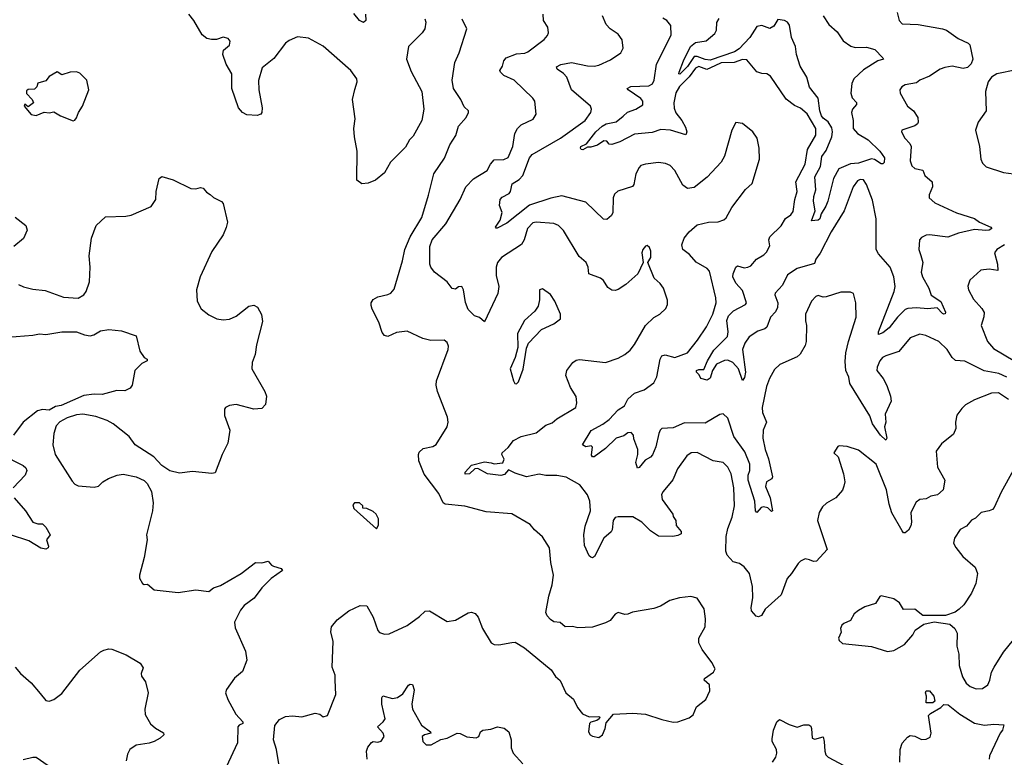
# Model space of a CAD drawing. Extents: x 2133489 to 2292442, y 756223 to 916462.
# Tile 315 of 463: x 2216613 to 2222719, y 881736 to 886311. Entities that reach past the tile are written whole.
import ezdxf

# ---------------------------------------------------------------- set-up
doc = ezdxf.new("R2010")
doc.units = 0

msp = doc.modelspace()

# ---------------------------------------------------------------- linework, layer by layer
at = {"layer": '0CON20XD'}
for points in [[(2219125.6, 886315.6), (2219132, 886295), (2219126.2, 886255), (2219109.7, 886230.3), (2219024.5, 886145.5), (2219011.4, 886065), (2219040.2, 885990.2), (2219107.5, 885865), (2219120, 885755), (2219106, 885685), (2219052.1, 885587.9), (2219030, 885565), (2219005, 885520), (2218913.2, 885426.8), (2218875, 885361.2), (2218820, 885315), (2218775, 885296.7), (2218735, 885293.3), (2218703.3, 885315), (2218705.8, 885495), (2218690, 885585), (2218685.8, 885635), (2218694.3, 885695), (2218677.3, 885815), (2218691.4, 885878.6), (2218706, 885925), (2218704, 885945), (2218665.7, 885995.7), (2218495, 886145.8), (2218405, 886196), (2218335, 886203.8), (2218285, 886182), (2218261.2, 886165), (2218189.1, 886070.9), (2218117.5, 886012.5), (2218093.4, 885933.4), (2218095.5, 885875.5), (2218115.7, 885765), (2218114.1, 885735.9), (2218107.5, 885725), (2218085, 885716.2), (2218021.2, 885721.2), (2217995, 885736.2), (2217970, 885765), (2217929.4, 885885), (2217929.2, 885975), (2217893.3, 886035), (2217872.9, 886095), (2217877.7, 886122.3), (2217915, 886152.5), (2217917.7, 886177.7), (2217905, 886193.3), (2217875, 886203.3), (2217833, 886187), (2217803, 886187), (2217774.1, 886194.1), (2217745, 886216.7), (2217693.8, 886305), (2217662, 886345)], [(2218756.5, 886345), (2218758.8, 886305), (2218745, 886293.8), (2218721.2, 886305), (2218685, 886348.8)], [(2222745, 883955.3), (2222682.8, 883997.2), (2222640, 883995), (2222535, 883952.5), (2222478.3, 883921.7), (2222455, 883900), (2222425, 883857.5), (2222415.8, 883815), (2222418, 883775), (2222405, 883740), (2222329.1, 883680.9), (2222296, 883635), (2222304, 883535), (2222350, 883455), (2222340, 883395), (2222305.3, 883364.7), (2222264.6, 883355.4), (2222235, 883338.2), (2222195.6, 883334.4), (2222172.1, 883317.9), (2222140, 883255), (2222144.2, 883195), (2222139.4, 883170.6), (2222124.3, 883145.7), (2222105, 883128.8), (2222095, 883128.8), (2222085, 883140), (2222022.2, 883252.2), (2222004.6, 883305), (2221988.5, 883395), (2221924.6, 883555), (2221815, 883640), (2221745, 883663.8), (2221695, 883667.5), (2221687, 883663), (2221662.5, 883625), (2221689.5, 883599.5), (2221721.1, 883495), (2221730, 883445), (2221725, 883417.5), (2221715, 883393.8), (2221674.4, 883345.6), (2221616.8, 883313.2), (2221590.9, 883289.1), (2221572, 883255), (2221561.4, 883205), (2221620, 883025), (2221555, 882952.5), (2221535, 882950), (2221511.7, 882961.7), (2221485, 882966), (2221455, 882952), (2221441.3, 882938.7), (2221400, 882875), (2221372, 882845), (2221335, 882743.3), (2221236.1, 882653.9), (2221213.9, 882616.1), (2221195, 882606.7), (2221180.5, 882610.5), (2221152, 882645), (2221148.8, 882665), (2221160, 882725), (2221158.1, 882795), (2221138, 882875), (2221106.4, 882916.4), (2221077.3, 882937.3), (2221038.3, 882948.3), (2220999.5, 882989.5), (2220991.9, 883015), (2220994.5, 883105), (2221005.5, 883155), (2221032.3, 883225), (2221045.4, 883295), (2221042.1, 883407.9), (2221025, 883493.3), (2221005.6, 883535), (2220975, 883564.2), (2220914.5, 883574.5), (2220815, 883625.8), (2220777.5, 883625), (2220750, 883605), (2220692.5, 883525), (2220663.2, 883456.8), (2220603.8, 883385), (2220593.8, 883365), (2220597.5, 883335), (2220663.3, 883245), (2220665, 883230), (2220682.5, 883205), (2220684.1, 883174.1), (2220716.1, 883136.1), (2220715, 883122.5), (2220695, 883111.2), (2220663.9, 883106.1), (2220575, 883107.5), (2220525, 883141.4), (2220471.9, 883195), (2220415, 883226.9), (2220325, 883228.1), (2220306.7, 883223.3), (2220293.3, 883205), (2220287.5, 883147.5), (2220282, 883135), (2220235.4, 883094.6), (2220177.9, 882982.1), (2220165, 882973.3), (2220155, 882976.7), (2220143.8, 882985), (2220115, 883050), (2220112.3, 883115), (2220119.5, 883170.5), (2220152.2, 883265), (2220149.3, 883325), (2220135, 883362.9), (2220086.4, 883426.4), (2220003, 883473), (2219945, 883484.5), (2219875, 883484.5), (2219835, 883492.9), (2219755, 883476), (2219685, 883498.8), (2219645, 883518.8), (2219620.3, 883489.7), (2219596.4, 883483.6), (2219515, 883494.5), (2219455, 883528), (2219435, 883524.3), (2219402, 883495), (2219375, 883492.7), (2219374.6, 883505), (2219415, 883548.1), (2219495, 883569.6), (2219537, 883563), (2219555, 883556.7), (2219608.3, 883561.7), (2219617.8, 883585), (2219602.9, 883615), (2219604.4, 883625), (2219642.3, 883657.7), (2219675, 883700), (2219723.9, 883726.1), (2219815, 883749.1), (2219875, 883796.5), (2219915, 883810.6), (2219943.8, 883836.2), (2220061.2, 883905), (2220067.5, 883935), (2220063.6, 883973.6), (2220028.8, 884028.8), (2220000, 884105), (2220005.7, 884135), (2220042.5, 884185), (2220065, 884200), (2220085, 884203.1), (2220245, 884184.2), (2220325, 884212), (2220365, 884234), (2220398, 884262), (2220425, 884295.8), (2220493.1, 884415), (2220545.3, 884464.7), (2220582, 884485), (2220620.5, 884519.5), (2220630, 884545), (2220629.5, 884570.5), (2220605.7, 884645), (2220585.8, 884675), (2220547.9, 884707.9), (2220507.5, 884805), (2220526.2, 884835), (2220526.7, 884875), (2220518.3, 884898.3), (2220505, 884910), (2220493.6, 884906.4), (2220476.7, 884885), (2220471.2, 884865), (2220480, 884805), (2220445.7, 884735), (2220372.2, 884667.8), (2220325, 884637.1), (2220305, 884631.4), (2220285, 884634.3), (2220259.7, 884649.7), (2220233, 884693), (2220215, 884708), (2220142, 884735), (2220138.6, 884775), (2220125.5, 884805.5), (2220082.8, 884842.8), (2219985, 885003.3), (2219954.3, 885034.3), (2219925, 885045.8), (2219815, 885054.5), (2219795, 885050), (2219762.5, 885015), (2219741.5, 884945), (2219724, 884916), (2219600, 884835), (2219576.7, 884805), (2219567.9, 884775), (2219568.2, 884725), (2219583.6, 884655), (2219577.8, 884612.2), (2219495, 884437.5), (2219463.6, 884463.6), (2219434.4, 884474.4), (2219395, 884514), (2219376.7, 884556.7), (2219365.5, 884635.5), (2219355.7, 884655.7), (2219335, 884654.2), (2219315, 884640), (2219295, 884642.7), (2219264.6, 884685), (2219185, 884745.6), (2219163.1, 884775), (2219157.1, 884795), (2219157.1, 884905), (2219171.1, 884945), (2219255.7, 885044.3), (2219345.3, 885194.7), (2219380.4, 885275), (2219426.9, 885323.1), (2219512.5, 885375), (2219531.9, 885415), (2219555, 885441.9), (2219615, 885443.3), (2219643.1, 885456.9), (2219670.4, 885525), (2219684.4, 885605), (2219699.4, 885635), (2219722.1, 885657.9), (2219796.8, 885693.2), (2219816.2, 885725), (2219808, 885805), (2219796, 885825), (2219680, 885935), (2219615, 885965.7), (2219593.8, 885985), (2219590, 885995), (2219608, 886022), (2219614.7, 886055.3), (2219630.8, 886075), (2219695, 886099.6), (2219746.4, 886103.6), (2219765, 886111.4), (2219865, 886188), (2219887.2, 886212.8), (2219891.7, 886228.3), (2219887.5, 886265), (2219860.8, 886305), (2219860, 886345)], [(2222055, 886356.2), (2222067.5, 886305), (2222085, 886285.8), (2222185, 886280.6), (2222335, 886254.4), (2222360, 886245), (2222432.5, 886195), (2222495, 886165.9), (2222505, 886154.5), (2222524.2, 886065), (2222513.6, 886036.4), (2222490.8, 886015), (2222465, 886007.8), (2222395, 886022.1), (2222350, 886015), (2222320.8, 886005), (2222255, 885959.6), (2222196, 885935), (2222175, 885920), (2222105, 885906.9), (2222084, 885895), (2222072, 885875), (2222074.2, 885855), (2222119.2, 885775), (2222155.5, 885745.5)], [(2218219.1, 881695), (2218206.1, 881785), (2218187.1, 881845), (2218195, 881932.5), (2218225, 881970), (2218261.7, 881988.3), (2218305, 881993.8), (2218363, 881987), (2218445, 882008.8), (2218473.6, 882003.6), (2218495, 881986.7), (2218522.5, 881995), (2218572.5, 882125), (2218569.2, 882215), (2218568.6, 882245), (2218550.6, 882295), (2218558, 882455), (2218542.5, 882515), (2218545.8, 882545), (2218582.2, 882587.8), (2218654, 882645), (2218725, 882678), (2218766.7, 882675), (2218805.5, 882605.5), (2218835, 882522.5), (2218845, 882510), (2218875, 882498.8), (2218905, 882502), (2219015, 882552.5), (2219091.7, 882608.3), (2219127.7, 882642.3), (2219155, 882643.8), (2219265, 882578), (2219315, 882587.1), (2219395, 882632), (2219415, 882636), (2219437.3, 882627.3), (2219455.7, 882605.7), (2219483.8, 882535), (2219536.7, 882445), (2219555, 882436), (2219584.3, 882434.3), (2219665, 882448.8), (2219685, 882450), (2219743.8, 882415), (2219908.3, 882278.3), (2219935, 882236.7), (2219965, 882212.5), (2220000, 882135), (2220047.2, 882097.2), (2220073.1, 882045), (2220102.5, 882005), (2220145, 881986.7), (2220205, 881990), (2220210, 881985), (2220207.5, 881975), (2220192.5, 881965), (2220155.7, 881954.3), (2220147.5, 881945), (2220141.2, 881895), (2220150, 881875), (2220166.2, 881866.2), (2220205, 881858.8), (2220226.7, 881875), (2220243.3, 881915), (2220249.3, 881950.7), (2220295, 882003.3), (2220415, 882010.6), (2220495, 882004.2), (2220595, 881970), (2220665, 881954), (2220695, 881956), (2220765, 881981.2), (2220790.5, 881999.5), (2220810.5, 882049.5), (2220868, 882095), (2220892.5, 882147.5), (2220891.2, 882185), (2220857.5, 882215), (2220860, 882225), (2220916, 882265), (2220926.2, 882285), (2220906.2, 882325), (2220845, 882403.8), (2220824.3, 882445), (2220825.8, 882475), (2220864, 882545), (2220866.2, 882595), (2220857.7, 882657.7), (2220813.6, 882723.6), (2220775, 882734), (2220704.1, 882724.1), (2220645, 882708.1), (2220586.5, 882673.5), (2220545, 882659.1), (2220414.4, 882635.6), (2220385, 882624.2), (2220365, 882622.5), (2220325, 882634), (2220306.8, 882623.2), (2220275.4, 882584.6), (2220245, 882569.5), (2220165, 882543.3), (2220075, 882540), (2220041.7, 882548.3), (2219995, 882546.2), (2219965, 882571.2), (2219925, 882576.2), (2219905, 882590), (2219884.3, 882614.3), (2219876, 882635), (2219894.4, 882735.6), (2219914.2, 882805.8), (2219922.5, 882865), (2219906, 882945), (2219898.8, 883035), (2219855, 883102.5), (2219805, 883147.5), (2219779.3, 883179.3), (2219665, 883246.2), (2219505, 883257.5), (2219374.3, 883294.3), (2219251.2, 883305), (2219239.4, 883315), (2219211.7, 883371.7), (2219121.1, 883491.1), (2219088.9, 883575), (2219085.8, 883614.2), (2219090.9, 883629.1), (2219115, 883652), (2219175, 883662.9), (2219195, 883676), (2219264, 883785), (2219270.8, 883815), (2219265.8, 883845), (2219204.1, 884004.1), (2219196.1, 884045), (2219198.5, 884071.5), (2219269.5, 884265), (2219271.9, 884285), (2219265, 884308.8), (2219245, 884324), (2219162.1, 884322.1), (2219113.2, 884333.2), (2219015, 884379.2), (2218950, 884370), (2218895, 884346), (2218875, 884352), (2218860.9, 884370.9), (2218840.8, 884435), (2218798, 884515), (2218792.3, 884537.7), (2218792, 884555), (2218805, 884575.7), (2218835, 884591.1), (2218895, 884605.6), (2218915, 884615.7), (2218935, 884640), (2218987.1, 884815), (2219000.7, 884885), (2219034, 884965), (2219107.3, 885085), (2219148, 885222), (2219182, 885355), (2219247.9, 885452.1), (2219280.8, 885535), (2219317.2, 885592.8), (2219335, 885651.2), (2219382, 885705), (2219396.7, 885735), (2219396.7, 885745), (2219369.5, 885769.5), (2219349.2, 885815), (2219303.2, 885883.2), (2219294.3, 885935), (2219312.5, 886045), (2219339.2, 886105), (2219386.9, 886255), (2219356, 886315)], [(2221141.2, 883515), (2221141.6, 883555), (2221110.1, 883630.1), (2221042.1, 883725), (2221005, 883840), (2220975, 883866.2), (2220955, 883862.5), (2220865, 883808.1), (2220735, 883809.5), (2220665, 883780), (2220595, 883774.3), (2220584.7, 883765.3), (2220576.1, 883743.9), (2220559, 883661), (2220538.1, 883611.9), (2220525, 883596.9), (2220491.5, 883578.5), (2220455, 883533.8), (2220445, 883530), (2220433.8, 883565), (2220446.2, 883615), (2220445.5, 883645), (2220421.7, 883711.7), (2220419.2, 883735), (2220405, 883750), (2220385, 883748.6), (2220359.5, 883730.5), (2220313.1, 883715), (2220245, 883650.3), (2220175, 883600.5), (2220165, 883598.6), (2220159.1, 883609.1), (2220162.5, 883645), (2220165, 883660), (2220157.9, 883667.9), (2220125, 883660.9), (2220102.5, 883675), (2220157.9, 883762.1), (2220228.8, 883801.2), (2220269.2, 883830.9), (2220325, 883892), (2220363.9, 883916.1), (2220385, 883956.7), (2220425, 883994.2), (2220485.4, 884014.6), (2220545, 884058.6), (2220564.6, 884095.4), (2220585.5, 884205), (2220595, 884225.7), (2220615, 884231.5), (2220675, 884215.3), (2220753.5, 884245), (2220817, 884323), (2220872.3, 884405), (2220911.8, 884485), (2220932.7, 884555), (2220931.2, 884585), (2220891.5, 884751.5), (2220876.7, 884766.7), (2220807.9, 884807.9), (2220767.5, 884855), (2220725, 884886.2), (2220718.5, 884915), (2220733.2, 884956.8), (2220764.4, 884995), (2220815, 885038.5), (2220885, 885055.5), (2220945, 885057.8), (2220980.6, 885069.4), (2220995, 885081.2), (2221030, 885145), (2221113.2, 885256.8), (2221156, 885295), (2221200, 885445), (2221198.8, 885515), (2221186.2, 885575), (2221160, 885615), (2221095, 885666.7), (2221055, 885672.5), (2221028.8, 885625), (2220983.3, 885465), (2220963.7, 885426.3), (2220875.7, 885335), (2220795, 885269.2), (2220755, 885264.3), (2220725, 885284.2), (2220676.2, 885376.2), (2220646.4, 885406.4), (2220617.9, 885417.9), (2220575, 885424.3), (2220494.5, 885415.5), (2220465, 885405.8), (2220454, 885395), (2220434.3, 885355), (2220422.3, 885287.7), (2220414.2, 885275.8), (2220322.4, 885247.6), (2220301.3, 885228.7), (2220292.9, 885205), (2220292.2, 885115), (2220282.8, 885097.2), (2220255, 885071.4), (2220234.5, 885074.5), (2220125, 885180), (2219975, 885217.8), (2219906.8, 885203.2), (2219775, 885159.7), (2219635, 885049.6), (2219575, 885018), (2219567.5, 885017.5), (2219564.2, 885025), (2219592.4, 885067.6), (2219604.1, 885114.1), (2219588.6, 885158.6), (2219593.4, 885196.6), (2219605, 885209.4), (2219648, 885232), (2219656.9, 885245), (2219668.1, 885291.9), (2219710.3, 885319.7), (2219732.7, 885345), (2219775.6, 885455), (2219790.8, 885475), (2219966.7, 885575), (2220120, 885685), (2220154.2, 885735), (2220159.2, 885755), (2220152, 885775), (2220035.4, 885875), (2220005.2, 885955.2), (2219985, 885977.7), (2219945.7, 886005), (2219942.1, 886017.9), (2219968.1, 886031.9), (2220035, 886045.3), (2220135, 886023.8), (2220175, 886021.8), (2220205, 886029.2), (2220277.3, 886062.7), (2220342, 886105), (2220356.2, 886135), (2220349.2, 886185), (2220325, 886221.2), (2220275, 886253.8), (2220250.2, 886280.2), (2220227.8, 886335)], [(2222155.5, 885745.5), (2222183.8, 885705), (2222185.9, 885675.9), (2222180.8, 885665), (2222165, 885653.1), (2222083.9, 885626.1), (2222082.5, 885615), (2222102, 885575), (2222132.7, 885542.7), (2222140.6, 885525), (2222135.8, 885435.8), (2222146, 885405), (2222165, 885387.5), (2222215, 885377.5), (2222225.6, 885345), (2222270.9, 885305), (2222274.5, 885275), (2222252.9, 885225), (2222252.5, 885205), (2222288, 885175), (2222422.9, 885112.9), (2222535, 885078), (2222566.2, 885055), (2222636.2, 885025), (2222642, 885015), (2222626.2, 885005), (2222605, 885002.5), (2222535, 885009.7), (2222435, 884987.5), (2222368.8, 884961.2), (2222255, 884977.1), (2222233.8, 884975), (2222205, 884960), (2222193.5, 884945), (2222189.1, 884885), (2222202.5, 884847.5), (2222213.2, 884805), (2222204.6, 884745), (2222211.8, 884715), (2222251.2, 884645), (2222265, 884602), (2222325, 884562.5), (2222355, 884496.7), (2222352.7, 884487.3), (2222345, 884483.6), (2222335, 884488.1), (2222303.5, 884523.5), (2222245, 884518.2), (2222175, 884523.9), (2222120.3, 884519.7), (2222105, 884512.5), (2222056.7, 884465), (2222005, 884400), (2221965, 884368), (2221938.3, 884358.3), (2221938, 884375), (2222035.3, 884625), (2222042, 884655), (2222033.9, 884715), (2222012.3, 884775), (2221939.5, 884859.5), (2221925.5, 884885), (2221925, 885076.2), (2221901.1, 885191.1), (2221865, 885289.4), (2221845, 885316.7), (2221825, 885319.4), (2221809.3, 885310.7), (2221781.8, 885275), (2221725.1, 885124.9), (2221645.8, 884995), (2221576.6, 884863.4), (2221549.5, 884825), (2221541.6, 884798.4), (2221435, 884766.7), (2221375, 884728.7), (2221344.2, 884665), (2221298.1, 884615), (2221296.1, 884603.9), (2221314.5, 884555), (2221313, 884525), (2221300.3, 884499.7), (2221268.7, 884465), (2221245.8, 884404.2), (2221235, 884392.5), (2221190.9, 884379.1), (2221136.3, 884343.7), (2221110, 884305), (2221095.5, 884265.5), (2221114.5, 884125), (2221107.4, 884092.6), (2221095, 884073.3), (2221070, 884145), (2221035, 884184.6), (2221005, 884198.5), (2220983.5, 884196.5), (2220935, 884173.3), (2220909.4, 884135), (2220895, 884088.5), (2220875.6, 884074.4), (2220836.4, 884085), (2220827.2, 884107.2), (2220810, 884125), (2220810, 884135), (2220825, 884141.9), (2220855, 884142), (2220877.5, 884195), (2220918.7, 884261.3), (2221001.8, 884345), (2221006.8, 884375), (2220998.3, 884445), (2221009.6, 884475), (2221040.2, 884505), (2221114.4, 884545), (2221121.1, 884555), (2221095, 884632.2), (2221055, 884675.7), (2221036.2, 884715), (2221037.7, 884735), (2221054.4, 884775), (2221065, 884784), (2221105, 884772.5), (2221128.8, 884775), (2221147.1, 884785), (2221181.4, 884825), (2221228.5, 884851.5), (2221245, 884868), (2221265, 884907.5), (2221259.4, 884945), (2221265.7, 884965), (2221335, 885032), (2221362.6, 885077.4), (2221395, 885101.4), (2221408.9, 885121.1), (2221419.5, 885195), (2221435.3, 885245), (2221426.2, 885305), (2221485, 885415.8), (2221499.7, 885505), (2221550.7, 885595), (2221550, 885635), (2221496.8, 885726.8), (2221455, 885763.1), (2221417.9, 885777.9), (2221367.4, 885817.4), (2221269.7, 885959.7), (2221247.5, 885975), (2221215, 885976.7), (2221185, 885987.1), (2221122.5, 886062.5), (2221095, 886063.8), (2221044.8, 886045.2), (2220964, 886044), (2220923.6, 886025), (2220875, 886002.7), (2220825, 886019.5), (2220805, 886010), (2220764.3, 885955.7), (2220705, 885896.4), (2220682.6, 885857.4), (2220669.8, 885795), (2220672.4, 885762.4), (2220682.4, 885732.4), (2220720, 885685), (2220741.1, 885645), (2220750, 885615), (2220745, 885596.2), (2220650, 885625), (2220589.8, 885630.2), (2220535, 885610.9), (2220425, 885600.8), (2220335, 885553.3), (2220285, 885537.5), (2220268.8, 885538.8), (2220255, 885556.7), (2220235, 885558.8), (2220196.7, 885533.3), (2220155, 885520), (2220135, 885521.2), (2220105.5, 885504.5), (2220095.8, 885505.8), (2220090.6, 885515), (2220093.5, 885525), (2220128.5, 885541.5), (2220186.4, 885615), (2220225, 885650), (2220251.1, 885665), (2220312.8, 885677.2), (2220356.5, 885713.5), (2220382.8, 885737.2), (2220433.8, 885756.2), (2220477, 885783), (2220476.7, 885805), (2220465, 885821.1), (2220386, 885875), (2220381.2, 885885), (2220402.7, 885897.3), (2220515, 885901.1), (2220537.5, 885912.5), (2220547.5, 885935), (2220563.2, 886035), (2220652.9, 886215), (2220651.4, 886275), (2220626.6, 886306.6), (2220600.9, 886320.9)], [(2221596.5, 886335), (2221630.7, 886280.7), (2221682.5, 886235), (2221720.3, 886180.3), (2221766.8, 886146.8), (2221795, 886138.9), (2221865, 886141.2), (2221916.7, 886125), (2221966.7, 886075), (2221970, 886065), (2221934.6, 886055.4), (2221845, 886000.6), (2221785.3, 885945), (2221774.2, 885915), (2221767.3, 885855), (2221775.6, 885825.6), (2221802.5, 885797.5), (2221802.5, 885785), (2221777.8, 885755), (2221772.1, 885735), (2221782.9, 885685), (2221782.5, 885635), (2221809.2, 885605), (2221875, 885565.4), (2221946.5, 885495), (2221976.4, 885455), (2221974, 885426), (2221965, 885416.9), (2221955, 885416.9), (2221915, 885444.2), (2221895, 885447.5), (2221815, 885420.8), (2221765, 885417.8), (2221693.3, 885386.7), (2221660.8, 885325), (2221624.1, 885185.9), (2221613.3, 885155), (2221583, 885107), (2221576.2, 885075), (2221565, 885066.7), (2221523.3, 885063.3), (2221545.6, 885124.4), (2221536, 885185), (2221537.5, 885215), (2221549.6, 885255), (2221545, 885336.7), (2221578.8, 885401.2), (2221588.3, 885461.7), (2221615, 885500), (2221650.2, 885585), (2221654.2, 885615), (2221649.4, 885639.4), (2221626.3, 885676.4), (2221595, 885699.6), (2221584.6, 885715.4), (2221574.4, 885745), (2221564.1, 885824.1), (2221511.5, 885891.5), (2221494.1, 885955), (2221453.5, 886023.5), (2221430.8, 886095), (2221423.8, 886145), (2221400.4, 886200.4), (2221386.5, 886276.5), (2221375, 886294.6), (2221355.8, 886305), (2221315, 886312.2), (2221289.8, 886270.2), (2221265, 886256.9), (2221215, 886274), (2221185, 886268), (2221140.4, 886199.6), (2221075, 886130.5), (2221045, 886112), (2220895, 886060.8), (2220865, 886064.1), (2220815, 886083.5), (2220795, 886083.3), (2220755, 886020), (2220706.2, 885973.8), (2220700.8, 885975), (2220702.2, 885985), (2220729.2, 886055), (2220773.6, 886145), (2220805, 886169.7), (2220869.3, 886180.7), (2220924, 886225), (2220934, 886245), (2220937.3, 886292.7), (2220950.9, 886319.1)], [(2216945, 885683.8), (2216955, 885687.5), (2216965, 885702.5), (2216976.7, 885735), (2217003.3, 885775), (2217042.5, 885875), (2217030, 885935), (2216985, 885980), (2216965, 885986.7), (2216925, 885986.2), (2216875, 885968.8), (2216845, 885986.7), (2216795, 885957.5), (2216775, 885932.5), (2216725, 885917.5), (2216720, 885895), (2216705, 885880), (2216665, 885877.5), (2216655, 885870), (2216655, 885852.5), (2216690, 885815), (2216697.5, 885795), (2216665, 885770), (2216645, 885787.5), (2216640, 885775), (2216685, 885722.5), (2216715, 885717.5), (2216765, 885737.5), (2216795, 885733.3), (2216825, 885740), (2216865, 885713.8), (2216945, 885683.8)], [(2222795, 886000.8), (2222673.3, 885975), (2222640, 885955), (2222620, 885925), (2222602.5, 885865), (2222606, 885745), (2222557.5, 885675), (2222540, 885625), (2222565.6, 885525), (2222574, 885445), (2222585, 885420), (2222607.3, 885397.3), (2222715, 885362.9), (2222775.5, 885355.5)], [(2216605, 884668.8), (2216636, 884654), (2216695, 884639.2), (2216771.2, 884631.2), (2216885, 884590), (2216975, 884584.2), (2217010, 884605), (2217026, 884625), (2217046, 884685), (2217050, 884775), (2217044.1, 884845.9), (2217058.8, 884955), (2217086.4, 885033.6), (2217145, 885087.5), (2217271.7, 885091.7), (2217305, 885098), (2217428.8, 885151.2), (2217456.2, 885195), (2217460, 885245), (2217477.5, 885325), (2217495, 885337.5), (2217565, 885316.7), (2217675, 885263.3), (2217705, 885262.5), (2217735, 885270), (2217750, 885265), (2217770.7, 885240.7), (2217795, 885227.5), (2217815, 885207.5), (2217865, 885183.3), (2217875, 885170), (2217902.5, 885055), (2217892.5, 885022.5), (2217875, 884977.5), (2217805, 884872.5), (2217731.2, 884715), (2217710, 884635), (2217713.8, 884565), (2217738.3, 884518.3), (2217785, 884480), (2217835, 884456.2), (2217875, 884448.8), (2217915, 884453.8), (2217955, 884471.2), (2218035, 884533.8), (2218065, 884540), (2218088.3, 884528.3), (2218111.7, 884481.7), (2218118.3, 884438.3), (2218081.4, 884295), (2218074.2, 884235), (2218053.8, 884185), (2218053.6, 884146.4), (2218133.3, 884005), (2218143.3, 883975), (2218137.5, 883925), (2218115, 883900), (2218065, 883896.2), (2217955, 883923.8), (2217915, 883918.8), (2217890, 883905), (2217882.5, 883895), (2217883.3, 883855), (2217916.2, 883765), (2217903.8, 883685), (2217868, 883615), (2217825, 883500), (2217805, 883496), (2217685, 883508), (2217605, 883498.8), (2217545, 883513.3), (2217495, 883546.7), (2217445, 883600), (2217330, 883675), (2217291.2, 883725), (2217193.4, 883803.4), (2217155.4, 883825.4), (2217085, 883850), (2217005, 883863.3), (2216965, 883859.1), (2216907.5, 883842.5), (2216862.8, 883817.2), (2216839, 883791), (2216824.6, 883744.6), (2216818.2, 883675), (2216833.6, 883615), (2216938.9, 883448.9), (2216955, 883430), (2216975, 883419.2), (2217075, 883411.4), (2217102.1, 883417.9), (2217128.8, 883445), (2217163.3, 883465), (2217216.4, 883486.4), (2217255, 883491.2), (2217335.9, 883475.9), (2217385, 883452.5), (2217402.5, 883435), (2217430, 883385), (2217441.2, 883315), (2217436.2, 883265), (2217400, 883115), (2217404, 883085), (2217385.8, 882975), (2217356.2, 882865), (2217356.4, 882846.4), (2217373.6, 882813.6), (2217385, 882807.5), (2217405, 882810), (2217447.5, 882775), (2217595, 882757.5), (2217705, 882774.4), (2217785, 882764.3), (2217815, 882788), (2217858, 882802), (2217986.7, 882875), (2218075, 882943.3), (2218115, 882942), (2218153.3, 882953.3), (2218175, 882927.5), (2218187.5, 882922.5), (2218235, 882906.2), (2218242.5, 882895), (2218172.5, 882845), (2218115, 882787.5), (2218067, 882723), (2218005, 882678), (2217981.7, 882648.3), (2217944.2, 882575), (2217949.1, 882539.1), (2218013.8, 882395), (2218020.7, 882339.3), (2217995, 882267.5), (2217944.2, 882225.8), (2217895, 882157.5), (2217890, 882135), (2217904, 882095), (2217953, 882003), (2217996.2, 881955), (2217997.5, 881945), (2217973.9, 881936.1), (2217966.7, 881925), (2217964, 881825), (2217893.3, 881675)], [(2216585, 885086.7), (2216650, 885035), (2216660, 885005), (2216636.8, 884953.2), (2216576.2, 884905)], [(2222720.8, 884915), (2222673.8, 884885), (2222658, 884865), (2222677.8, 884795), (2222680, 884755), (2222625, 884764.4), (2222573.6, 884756.4), (2222506.2, 884695), (2222492.3, 884657.7), (2222496.2, 884635), (2222527.9, 884577.9), (2222580.3, 884520.3), (2222593.8, 884495), (2222591.9, 884468.1), (2222575.4, 884415), (2222614.2, 884314.3), (2222652.4, 884272.4), (2222785, 884193.1)], [(2219695, 884052.5), (2219705.8, 884064.2), (2219735, 884142.5), (2219755.8, 884274.2), (2219768.8, 884305), (2219849.7, 884390.3), (2219925, 884424.3), (2219966, 884455), (2219966.2, 884485), (2219932, 884565), (2219905.7, 884605.7), (2219855, 884642.5), (2219837.5, 884635), (2219837.3, 884572.7), (2219827.5, 884535), (2219806.9, 884503.1), (2219744.4, 884445.6), (2219701.2, 884365), (2219702.1, 884277.9), (2219686, 884215), (2219654.4, 884145), (2219675, 884070), (2219683.6, 884053.6), (2219695, 884052.5)], [(2222735, 884094.6), (2222685, 884116.1), (2222595, 884132.7), (2222475, 884192.3), (2222416.2, 884196.2), (2222396.1, 884216.1), (2222365, 884265.8), (2222314.1, 884314.1), (2222233, 884353), (2222195, 884360.6), (2222135, 884338.6), (2222065, 884252.2), (2221985, 884225.5), (2221964.7, 884215.2), (2221947.3, 884195), (2221930.4, 884155), (2221929.4, 884135), (2221967.3, 884085), (2221991.1, 884041.1), (2222014.3, 883975), (2222018, 883945), (2221979.5, 883865), (2221984.2, 883815), (2221975.6, 883785), (2221990.8, 883715), (2221985, 883702.5), (2221951.9, 883735), (2221901.8, 883805), (2221885, 883853.8), (2221760.4, 884055), (2221754.5, 884094.5), (2221735.5, 884135), (2221731.7, 884191.7), (2221736.4, 884245), (2221752.5, 884315), (2221800.6, 884465), (2221797.5, 884555), (2221785, 884613.3), (2221765, 884621.2), (2221705, 884621.2), (2221615, 884592.9), (2221595, 884590.6), (2221565, 884599.2), (2221550, 884595), (2221524.3, 884565.7), (2221486.7, 884485), (2221487, 884443), (2221492, 884415), (2221490.8, 884315), (2221485, 884290), (2221453, 884237), (2221435, 884220), (2221326.8, 884173.2), (2221295, 884142), (2221264, 884086), (2221244.5, 884035), (2221218.1, 883905), (2221218.9, 883875), (2221243.5, 883815), (2221223.5, 883765), (2221220.9, 883715), (2221236, 883646), (2221257.2, 883587.2), (2221280.9, 883475), (2221276.7, 883463.3), (2221244.5, 883445), (2221238.2, 883415), (2221267.3, 883345), (2221281.2, 883265), (2221275, 883260.8), (2221252.4, 883282.4), (2221225, 883290.5), (2221211.4, 883285), (2221185, 883253.3), (2221176.2, 883265), (2221171.3, 883325), (2221130.8, 883455), (2221131.6, 883485), (2221141.2, 883515)], [(2216433.4, 884333.4), (2216693.8, 884353.8), (2216735, 884362.7), (2216775, 884358), (2216875, 884375.3), (2216965, 884375.3), (2217015, 884355.5), (2217049.1, 884350.9), (2217073, 884357), (2217115, 884380.8), (2217165, 884390), (2217245, 884381.2), (2217335, 884350), (2217358.8, 884255), (2217385, 884216.7), (2217403.3, 884205), (2217403.3, 884195), (2217370.9, 884179.1), (2217326.9, 884135), (2217310.6, 884045), (2217297.5, 884025), (2217265, 884008.9), (2217215, 884011.1), (2217125, 883986.2), (2217075, 883988.5), (2217010, 883980), (2216871, 883919), (2216835, 883912.4), (2216795, 883888.9), (2216755, 883894), (2216724.3, 883885.7), (2216634.4, 883815), (2216575, 883733.8)], [(2216500, 883615), (2216635, 883546), (2216651.2, 883531.2), (2216658, 883515), (2216646, 883485), (2216573.4, 883406.6)], [(2222774, 883515), (2222698.8, 883381.2), (2222656, 883285), (2222645, 883272), (2222625, 883264.3), (2222576.6, 883253.4), (2222540.7, 883219.3), (2222515, 883207.5), (2222485, 883169.2), (2222445, 883148.8), (2222411.2, 883095), (2222404.1, 883064.1), (2222417.7, 883037.7), (2222462.2, 882982.2), (2222538.8, 882915), (2222553.8, 882875), (2222542.5, 882815), (2222515.5, 882754.5), (2222468.9, 882681.1), (2222440, 882655), (2222413.6, 882636.4), (2222355, 882616), (2222215, 882616.2), (2222165, 882653.8), (2222095, 882653.3), (2222070, 882695), (2222035, 882718.8), (2221955, 882736.7), (2221947, 882733), (2221920.7, 882689.3), (2221855, 882669.2), (2221815, 882646), (2221788.8, 882625), (2221765.9, 882584.1), (2221725, 882566.7), (2221712.5, 882555), (2221702.5, 882535), (2221707, 882513), (2221690, 882475), (2221695, 882460), (2221715, 882442.5), (2221895, 882423.8), (2221995, 882391.2), (2222035, 882398), (2222100, 882435), (2222151.2, 882495), (2222166.7, 882525), (2222219.2, 882560.8), (2222285, 882576.7), (2222381.7, 882561.7), (2222413.3, 882535), (2222426.1, 882506.1), (2222425.8, 882425), (2222437.5, 882375), (2222439.2, 882305), (2222459.2, 882235), (2222482.9, 882195), (2222508, 882175), (2222545, 882160)], [(2216578.1, 883345), (2216648, 883265), (2216693.8, 883195), (2216725, 883183.3), (2216755, 883183.3), (2216774, 883164), (2216802.5, 883115), (2216780, 883085), (2216792.5, 883045), (2216790, 883035), (2216775, 883027.5), (2216745, 883034), (2216669.4, 883079.4), (2216555, 883115.8)], [(2218825, 883152.5), (2218837.5, 883175), (2218837.5, 883215), (2218823, 883243), (2218805, 883260), (2218765, 883280), (2218741.7, 883281.7), (2218740, 883295), (2218720, 883315), (2218690, 883315), (2218678.3, 883301.7), (2218685, 883280), (2218825, 883152.5)], [(2222545, 882160), (2222585, 882163.6), (2222616.4, 882185), (2222630, 882215), (2222640.4, 882265), (2222655.4, 882295), (2222715, 882388.1), (2222776.3, 882463.7)], [(2216585.8, 882295), (2216618.8, 882255), (2216685, 882197.5), (2216740.7, 882130.7), (2216775, 882088.8), (2216795, 882084.3), (2216825, 882094.3), (2216875, 882132.2), (2216985, 882276.9), (2217115, 882391.1), (2217135, 882401.5), (2217165, 882408.9), (2217185, 882406.9), (2217272.4, 882372.4), (2217360.4, 882320.4), (2217378.1, 882291.9), (2217366.7, 882255), (2217368.3, 882238.3), (2217393.8, 882205), (2217410, 882135), (2217390, 882035), (2217391.7, 882001.7), (2217423.7, 881943.7), (2217455, 881916.2), (2217505, 881887.5), (2217506.4, 881876.4), (2217483.8, 881855), (2217446.3, 881833.7), (2217415, 881823.3), (2217335, 881811.4), (2217295.7, 881784.3), (2217282, 881755), (2217274, 881715)], [(2218768, 881725), (2218763.8, 881775), (2218771.7, 881798.3), (2218795, 881827.5), (2218805, 881833.3), (2218835, 881830), (2218855, 881836.7), (2218873.3, 881865), (2218866.7, 881885), (2218831.2, 881925), (2218868.1, 881955), (2218880, 881975), (2218857.8, 882065), (2218859.2, 882105), (2218865, 882116.7), (2218925, 882100), (2218955, 882106.7), (2218989.4, 882130.6), (2219025, 882183.8), (2219035, 882190), (2219048, 882188), (2219059.2, 882155), (2219044.6, 882065.4), (2219048.5, 882035), (2219104.5, 881935), (2219160, 881895), (2219163.3, 881885), (2219124.1, 881875.9), (2219108.9, 881865), (2219112.2, 881835), (2219133.6, 881813.6), (2219165, 881812.9), (2219225, 881846), (2219265, 881853.8), (2219325, 881885.7), (2219345, 881884.3), (2219385, 881862.1), (2219443.8, 881856.2), (2219461.4, 881865), (2219471.2, 881895), (2219485, 881904), (2219535, 881910), (2219575.9, 881924.1), (2219616.8, 881916.8), (2219646.7, 881895), (2219660, 881845), (2219660, 881795), (2219672.3, 881762.3), (2219732.5, 881695)], [(2222275, 882073.8), (2222233.9, 882073.9), (2222236.7, 882115), (2222230, 882135), (2222235, 882148.8), (2222255, 882147.5), (2222282.5, 882115), (2222288.8, 882085), (2222275, 882073.8)], [(2222070.6, 881705), (2222073.1, 881785), (2222085, 881823.3), (2222118.3, 881861.7), (2222135, 881871.2), (2222165, 881867.5), (2222205.8, 881845.8), (2222235, 881847.5), (2222258.7, 881861.3), (2222266.5, 881885), (2222249.2, 881995), (2222261.4, 882008.6), (2222325.3, 882044.7), (2222345, 882064.2), (2222371.1, 882061.1), (2222443.7, 882003.7), (2222535, 881947.1), (2222595.6, 881935.6), (2222655, 881940.8), (2222716.4, 881936.4), (2222708.8, 881905), (2222693.3, 881886.7), (2222660.6, 881815), (2222628, 881745), (2222626.2, 881725)], [(2221281.2, 881705), (2221302.7, 881737.3), (2221308.8, 881761.2), (2221306, 881785), (2221280, 881835), (2221279.3, 881850.7), (2221288, 881905), (2221307.5, 881955), (2221325, 881970), (2221385, 881938.8), (2221435, 881922.5), (2221475, 881938), (2221507.7, 881937.7), (2221519.1, 881929.1), (2221524.3, 881915), (2221527.5, 881855), (2221545, 881848.8), (2221595, 881862.5), (2221602, 881835), (2221606.2, 881775), (2221612.3, 881752.3), (2221626, 881736), (2221725, 881686.2)], [(2216635, 881721.4), (2216695, 881737.1), (2216715, 881736.5), (2216788.5, 881685)]]:
    msp.add_lwpolyline(points, dxfattribs=at)

doc.saveas('drawing.dxf')
